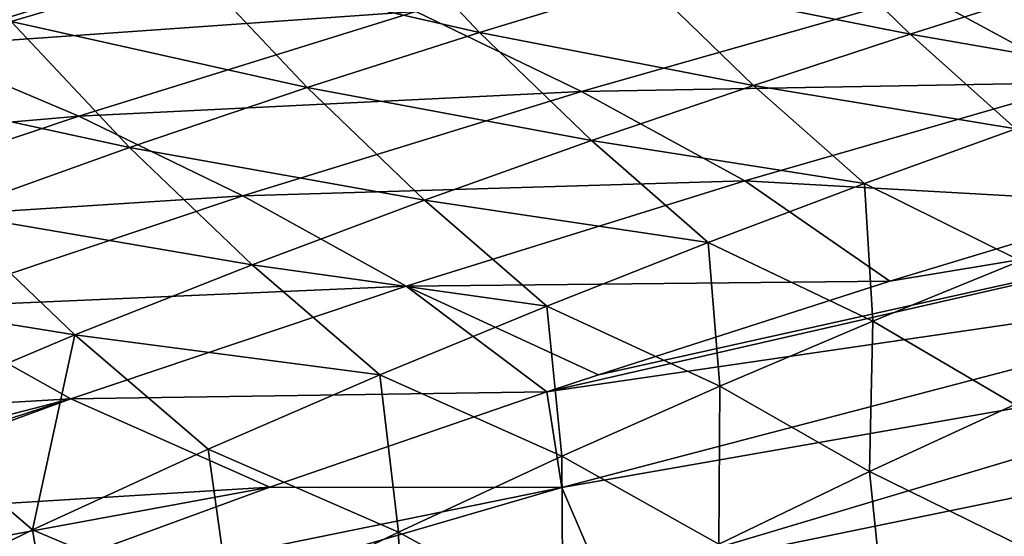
# Model space of a CAD drawing. Header units: metres. Extents: x -92 to 264, y -100 to 50.
# Tile 494 of 656: x 164.37 to 173.17, y 5.82 to 10.44. Entities that reach past the tile are written whole.
import ezdxf

# ---------------------------------------------------------------- set-up
doc = ezdxf.new("R2010")
doc.units = ezdxf.units.M
doc.layers.add('solid_21062050_01', color=7, linetype='CONTINUOUS')

msp = doc.modelspace()

# ---------------------------------------------------------------- linework, layer by layer
at = {"layer": 'solid_21062050_01'}
for points in [[(163.291199, 11.616942, 124.602646), (165.928284, 10.906331, 123.632912), (164.296127, 10.420306, 125.114059)], [(165.928284, 10.906331, 123.632912), (167.515015, 11.350352, 122.215897), (168.481537, 10.320792, 122.587143)], [(167.515015, 11.350352, 122.215897), (169.975204, 10.775396, 121.1474), (168.481537, 10.320792, 122.587143)], [(169.975204, 10.775396, 121.1474), (171.419891, 11.19798, 119.738373), (172.329346, 10.306943, 119.966652)], [(171.419891, 11.19798, 119.738373), (173.678497, 10.735491, 118.506584), (172.329346, 10.306943, 119.966652)], [(161.981873, 10.716313, 160.140778), (163.435699, 10.193216, 163.774567), (166.427795, 11.137994, 162.917374)], [(166.427795, 11.137994, 162.917374), (163.435699, 10.193216, 163.774567), (167.913971, 10.508016, 166.552963)], [(164.296127, 10.420306, 125.114059), (165.928284, 10.906331, 123.632912), (166.94043, 9.828642, 124.073669)], [(165.928284, 10.906331, 123.632912), (168.481537, 10.320792, 122.587143), (166.94043, 9.828642, 124.073669)], [(168.481537, 10.320792, 122.587143), (169.975204, 10.775396, 121.1474), (170.930481, 9.847974, 121.443031)], [(169.975204, 10.775396, 121.1474), (172.329346, 10.306943, 119.966652), (170.930481, 9.847974, 121.443031)], [(167.913971, 10.508016, 166.552963), (169.394592, 9.792493, 170.130402), (172.447021, 10.663338, 169.270126)], [(172.447021, 10.663338, 169.270126), (169.394592, 9.792493, 170.130402), (173.89949, 9.874981, 172.726563)], [(172.329346, 10.306943, 119.966652), (173.678497, 10.735491, 118.506584), (174.577744, 9.915927, 118.665512)], [(172.447021, 10.663338, 169.270126), (173.89949, 9.874981, 172.726563), (176.962845, 10.694242, 171.789948)], [(163.435699, 10.193216, 163.774567), (164.89949, 9.572867, 167.38887), (167.913971, 10.508016, 166.552963)], [(167.913971, 10.508016, 166.552963), (164.89949, 9.572867, 167.38887), (169.394592, 9.792493, 170.130402)], [(162.621597, 9.885955, 126.676445), (164.296127, 10.420306, 125.114059), (165.353424, 9.293421, 125.623039)], [(164.296127, 10.420306, 125.114059), (166.94043, 9.828642, 124.073669), (165.353424, 9.293421, 125.623039)], [(166.94043, 9.828642, 124.073669), (168.481537, 10.320792, 122.587143), (169.483765, 9.354401, 122.95105)], [(168.481537, 10.320792, 122.587143), (170.930481, 9.847974, 121.443031), (169.483765, 9.354401, 122.95105)], [(170.930481, 9.847974, 121.443031), (172.329346, 10.306943, 119.966652), (173.274551, 9.459661, 120.189125)], [(172.329346, 10.306943, 119.966652), (174.577744, 9.915927, 118.665512), (173.274551, 9.459661, 120.189125)], [(163.435699, 10.193216, 163.774567), (160.47702, 9.188624, 164.615814), (164.89949, 9.572867, 167.38887)], [(162.621597, 9.885955, 126.676445), (165.353424, 9.293421, 125.623039), (163.723221, 8.709543, 127.251274)], [(169.394592, 9.792493, 170.130402), (170.852127, 8.99564, 173.624573), (173.89949, 9.874981, 172.726563)], [(173.89949, 9.874981, 172.726563), (170.852127, 8.99564, 173.624573), (174.446259, 8.793038, 176.264633)], [(164.89949, 9.572867, 167.38887), (166.367188, 8.859286, 170.967148), (169.394592, 9.792493, 170.130402)], [(165.353424, 9.293421, 125.623039), (166.94043, 9.828642, 124.073669), (167.990021, 8.821235, 124.505753)], [(169.394592, 9.792493, 170.130402), (166.367188, 8.859286, 170.967148), (170.852127, 8.99564, 173.624573)], [(166.94043, 9.828642, 124.073669), (169.483765, 9.354401, 122.95105), (167.990021, 8.821235, 124.505753)], [(169.483765, 9.354401, 122.95105), (170.930481, 9.847974, 121.443031), (171.923615, 8.970135, 121.730904)], [(170.930481, 9.847974, 121.443031), (173.274551, 9.459661, 120.189125), (171.923615, 8.970135, 121.730904)], [(160.47702, 9.188624, 164.615814), (161.920258, 8.573659, 168.216629), (164.89949, 9.572867, 167.38887)], [(164.89949, 9.572867, 167.38887), (161.920258, 8.573659, 168.216629), (166.367188, 8.859286, 170.967148)], [(171.923615, 8.970135, 121.730904), (173.274551, 9.459661, 120.189125), (173.317459, 8.279745, 121.568947)], [(167.990021, 8.821235, 124.505753), (169.483765, 9.354401, 122.95105), (170.526245, 8.443496, 123.305199)], [(169.483765, 9.354401, 122.95105), (171.923615, 8.970135, 121.730904), (170.526245, 8.443496, 123.305199)], [(163.723221, 8.709543, 127.251274), (165.353424, 9.293421, 125.623039), (166.450012, 8.24349, 126.122154)], [(165.353424, 9.293421, 125.623039), (167.990021, 8.821235, 124.505753), (166.450012, 8.24349, 126.122154)], [(166.367188, 8.859286, 170.967148), (167.826965, 8.05306, 174.49762), (170.852127, 8.99564, 173.624573)], [(170.852127, 8.99564, 173.624573), (167.826965, 8.05306, 174.49762), (172.149811, 8.097446, 177.012878)], [(170.852127, 8.99564, 173.624573), (172.149811, 8.097446, 177.012878), (174.446259, 8.793038, 176.264633)], [(170.526245, 8.443496, 123.305199), (171.923615, 8.970135, 121.730904), (171.995895, 7.74015, 123.18338)], [(171.923615, 8.970135, 121.730904), (173.317459, 8.279745, 121.568947), (171.995895, 7.74015, 123.18338)], [(161.920258, 8.573659, 168.216629), (163.373383, 7.85922, 171.799149), (166.367188, 8.859286, 170.967148)], [(166.367188, 8.859286, 170.967148), (163.373383, 7.85922, 171.799149), (167.826965, 8.05306, 174.49762)], [(166.450012, 8.24349, 126.122154), (167.990021, 8.821235, 124.505753), (169.082367, 7.875158, 124.926071)], [(167.990021, 8.821235, 124.505753), (170.526245, 8.443496, 123.305199), (169.082367, 7.875158, 124.926071)], [(176.735733, 8.857777, 177.194901), (169.545105, 7.26071, 177.843658), (169.08197, 7.106725, 177.988983)], [(176.761124, 8.228508, 178.942764), (176.735733, 8.857777, 177.194901), (169.08197, 7.106725, 177.988983)], [(176.735733, 8.857777, 177.194901), (172.149811, 8.097446, 177.012878), (169.545105, 7.26071, 177.843658)], [(176.735733, 8.857777, 177.194901), (174.446259, 8.793038, 176.264633), (172.149811, 8.097446, 177.012878)], [(162.05806, 8.071141, 128.974289), (163.723221, 8.709543, 127.251274), (164.866089, 7.616112, 127.815292)], [(163.723221, 8.709543, 127.251274), (166.450012, 8.24349, 126.122154), (164.866089, 7.616112, 127.815292)], [(169.082367, 7.875158, 124.926071), (170.526245, 8.443496, 123.305199), (170.62944, 7.158738, 124.839836)], [(170.526245, 8.443496, 123.305199), (171.995895, 7.74015, 123.18338), (170.62944, 7.158738, 124.839836)], [(171.995895, 7.74015, 123.18338), (173.317459, 8.279745, 121.568947), (173.266983, 6.994607, 123.295105)], [(164.866089, 7.616112, 127.815292), (166.450012, 8.24349, 126.122154), (167.591873, 7.260534, 126.607567)], [(166.450012, 8.24349, 126.122154), (169.082367, 7.875158, 124.926071), (167.591873, 7.260534, 126.607567)], [(176.761124, 8.228508, 178.942764), (169.08197, 7.106725, 177.988983), (169.216431, 6.250974, 180.349472)], [(176.934631, 7.601932, 180.683136), (176.761124, 8.228508, 178.942764), (169.216431, 6.250974, 180.349472)], [(167.826965, 8.05306, 174.49762), (169.545105, 7.26071, 177.843658), (172.149811, 8.097446, 177.012878)], [(162.05806, 8.071141, 128.974289), (164.866089, 7.616112, 127.815292), (163.247772, 6.933732, 129.60022)], [(163.373383, 7.85922, 171.799149), (164.830383, 7.044035, 175.359772), (167.826965, 8.05306, 174.49762)], [(167.826965, 8.05306, 174.49762), (164.830383, 7.044035, 175.359772), (169.08197, 7.106725, 177.988983)], [(167.826965, 8.05306, 174.49762), (169.08197, 7.106725, 177.988983), (169.545105, 7.26071, 177.843658)], [(163.373383, 7.85922, 171.799149), (160.422348, 6.787823, 172.647186), (164.830383, 7.044035, 175.359772)], [(167.591873, 7.260534, 126.607567), (169.082367, 7.875158, 124.926071), (169.216995, 6.531354, 126.551125)], [(169.082367, 7.875158, 124.926071), (170.62944, 7.158738, 124.839836), (169.216995, 6.531354, 126.551125)], [(170.62944, 7.158738, 124.839836), (171.995895, 7.74015, 123.18338), (171.966797, 6.394215, 125.000244)], [(171.995895, 7.74015, 123.18338), (173.266983, 6.994607, 123.295105), (171.966797, 6.394215, 125.000244)], [(163.247772, 6.933732, 129.60022), (164.866089, 7.616112, 127.815292), (164.487762, 5.87343, 130.208984)], [(164.866089, 7.616112, 127.815292), (166.056671, 6.59496, 128.363785), (164.487762, 5.87343, 130.208984)], [(164.866089, 7.616112, 127.815292), (167.591873, 7.260534, 126.607567), (166.056671, 6.59496, 128.363785)], [(176.934631, 7.601932, 180.683136), (169.216431, 6.250974, 180.349472), (169.582047, 5.406326, 182.695572)], [(177.255127, 6.982039, 182.404953), (176.934631, 7.601932, 180.683136), (169.582047, 5.406326, 182.695572)], [(166.056671, 6.59496, 128.363785), (167.591873, 7.260534, 126.607567), (167.75824, 5.853823, 128.330093)], [(167.591873, 7.260534, 126.607567), (169.216995, 6.531354, 126.551125), (167.75824, 5.853823, 128.330093)], [(169.216995, 6.531354, 126.551125), (170.62944, 7.158738, 124.839836), (170.620895, 5.747128, 126.757484)], [(170.62944, 7.158738, 124.839836), (171.966797, 6.394215, 125.000244), (170.620895, 5.747128, 126.757484)], [(160.422348, 6.787823, 172.647186), (161.498505, 6.185299, 175.31311), (164.830383, 7.044035, 175.359772)], [(161.498505, 6.185299, 175.31311), (161.742157, 6.041375, 175.913666), (164.830383, 7.044035, 175.359772)], [(161.742157, 6.041375, 175.913666), (161.869766, 5.964796, 176.228027), (164.830383, 7.044035, 175.359772)], [(164.830383, 7.044035, 175.359772), (161.869766, 5.964796, 176.228027), (166.606277, 6.255079, 178.75795)], [(164.830383, 7.044035, 175.359772), (166.606277, 6.255079, 178.75795), (169.08197, 7.106725, 177.988983)], [(169.216431, 6.250974, 180.349472), (169.08197, 7.106725, 177.988983), (166.606277, 6.255079, 178.75795)], [(177.255127, 6.982039, 182.404953), (169.582047, 5.406326, 182.695572), (170.149307, 4.574553, 185.005905)], [(177.720581, 6.372782, 184.097229), (177.255127, 6.982039, 182.404953), (170.149307, 4.574553, 185.005905)], [(171.966797, 6.394215, 125.000244), (173.266983, 6.994607, 123.295105), (173.380722, 5.700178, 125.069939)], [(163.247772, 6.933732, 129.60022), (164.487762, 5.87343, 130.208984), (162.898834, 5.090837, 132.157486)], [(164.487762, 5.87343, 130.208984), (166.056671, 6.59496, 128.363785), (166.262207, 5.121651, 130.18985)], [(166.056671, 6.59496, 128.363785), (167.75824, 5.853823, 128.330093), (166.262207, 5.121651, 130.18985)], [(167.75824, 5.853823, 128.330093), (169.216995, 6.531354, 126.551125), (169.22757, 5.049529, 128.578659)], [(169.216995, 6.531354, 126.551125), (170.620895, 5.747128, 126.757484), (169.22757, 5.049529, 128.578659)], [(177.720581, 6.372782, 184.097229), (170.149307, 4.574553, 185.005905), (170.914429, 3.761167, 187.265167)], [(170.620895, 5.747128, 126.757484), (171.966797, 6.394215, 125.000244), (172.107422, 5.039443, 126.866356)], [(178.328018, 5.778043, 185.749191), (177.720581, 6.372782, 184.097229), (170.914429, 3.761167, 187.265167)], [(171.966797, 6.394215, 125.000244), (173.380722, 5.700178, 125.069939), (172.107422, 5.039443, 126.866356)], [(169.582047, 5.406326, 182.695572), (169.216431, 6.250974, 180.349472), (161.737717, 4.074819, 181.156326)], [(169.216431, 6.250974, 180.349472), (163.309158, 5.047079, 179.757019), (161.737717, 4.074819, 181.156326)], [(161.869766, 5.964796, 176.228027), (162.592316, 5.517137, 178.001663), (166.606277, 6.255079, 178.75795)], [(162.592316, 5.517137, 178.001663), (163.309158, 5.047079, 179.757019), (166.606277, 6.255079, 178.75795)], [(169.216431, 6.250974, 180.349472), (166.606277, 6.255079, 178.75795), (163.309158, 5.047079, 179.757019)], [(162.898834, 5.090837, 132.157486), (164.487762, 5.87343, 130.208984), (164.744278, 4.330137, 132.143661)], [(164.487762, 5.87343, 130.208984), (166.262207, 5.121651, 130.18985), (164.744278, 4.330137, 132.143661)], [(166.262207, 5.121651, 130.18985), (167.75824, 5.853823, 128.330093), (167.794815, 4.297306, 130.475983)], [(167.75824, 5.853823, 128.330093), (169.22757, 5.049529, 128.578659), (167.794815, 4.297306, 130.475983)]]:
    msp.add_3dface(points, dxfattribs=at)

doc.saveas('drawing.dxf')
